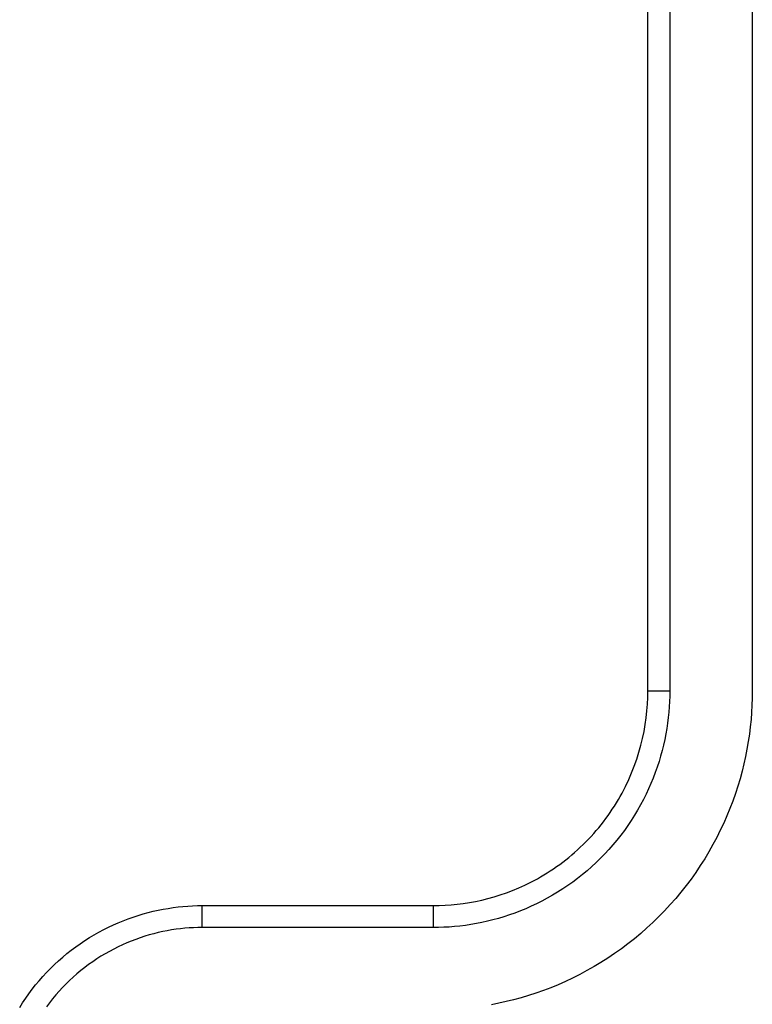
# Model space of a CAD drawing. Header units: millimetres. Extents: x -2637 to -1637, y 678 to 1678.
# Tile 287 of 348: x -2056.02 to -2051.58, y 1420.96 to 1426.92. Entities that reach past the tile are written whole.
import ezdxf

# ---------------------------------------------------------------- set-up
doc = ezdxf.new("R2010")
doc.units = ezdxf.units.MM
doc.layers.add('Make2D$B.SHOW mini', color=7, linetype='Continuous', true_color=0x000000)

msp = doc.modelspace()

# ---------------------------------------------------------------- linework, layer by layer
at = {"layer": 'Make2D$B.SHOW mini', "color": 18, "lineweight": -3, "true_color": 0x000000}
for points in [[(-2052.2173, 1422.856), (-2052.2173, 1433.456)], [(-2052.0845, 1433.456), (-2052.0845, 1422.856)], [(-2051.5845, 1433.456), (-2051.5845, 1422.856)], [(-2052.0845, 1422.856), (-2052.0848, 1422.8242), (-2052.0859, 1422.7921), (-2052.0877, 1422.7598), (-2052.0902, 1422.7273), (-2052.0936, 1422.6945), (-2052.0977, 1422.6616), (-2052.1026, 1422.6285), (-2052.1084, 1422.5953), (-2052.1149, 1422.562), (-2052.1224, 1422.5286), (-2052.1306, 1422.4952), (-2052.1398, 1422.4618), (-2052.1498, 1422.4284), (-2052.1606, 1422.395), (-2052.1724, 1422.3617), (-2052.1851, 1422.3286), (-2052.1986, 1422.2956), (-2052.213, 1422.2628), (-2052.2283, 1422.2302), (-2052.2445, 1422.1979), (-2052.2616, 1422.1659), (-2052.2795, 1422.1342), (-2052.2983, 1422.1029), (-2052.318, 1422.072), (-2052.3385, 1422.0415), (-2052.3598, 1422.0114), (-2052.382, 1421.9819), (-2052.4049, 1421.9529), (-2052.4286, 1421.9245), (-2052.453, 1421.8966), (-2052.4782, 1421.8694), (-2052.5041, 1421.8429), (-2052.5307, 1421.817), (-2052.5579, 1421.7918), (-2052.5857, 1421.7673), (-2052.6142, 1421.7436), (-2052.6432, 1421.7207), (-2052.6727, 1421.6986), (-2052.7027, 1421.6773), (-2052.7332, 1421.6568), (-2052.7641, 1421.6371), (-2052.7955, 1421.6183), (-2052.8272, 1421.6003), (-2052.8592, 1421.5833), (-2052.8915, 1421.5671), (-2052.9241, 1421.5518), (-2052.9569, 1421.5373), (-2052.9899, 1421.5238), (-2053.023, 1421.5112), (-2053.0563, 1421.4994), (-2053.0896, 1421.4885), (-2053.123, 1421.4785), (-2053.1564, 1421.4694), (-2053.1899, 1421.4611), (-2053.2232, 1421.4537), (-2053.2565, 1421.4471), (-2053.2898, 1421.4414), (-2053.3228, 1421.4365), (-2053.3558, 1421.4323), (-2053.3885, 1421.429), (-2053.4211, 1421.4264), (-2053.4534, 1421.4246), (-2053.4855, 1421.4236), (-2053.5173, 1421.4232)], [(-2051.5845, 1422.856), (-2051.585, 1422.8131), (-2051.5865, 1422.7699), (-2051.5889, 1422.7263), (-2051.5923, 1422.6823), (-2051.5968, 1422.6382), (-2051.6024, 1422.5938), (-2051.6091, 1422.5491), (-2051.6168, 1422.5043), (-2051.6257, 1422.4594), (-2051.6357, 1422.4144), (-2051.6468, 1422.3693), (-2051.6591, 1422.3242), (-2051.6726, 1422.2791), (-2051.6873, 1422.2342), (-2051.7032, 1422.1893), (-2051.7202, 1422.1446), (-2051.7385, 1422.1001), (-2051.7579, 1422.0558), (-2051.7786, 1422.0119), (-2051.8004, 1421.9683), (-2051.8235, 1421.9251), (-2051.8477, 1421.8824), (-2051.8731, 1421.8401), (-2051.8996, 1421.7984), (-2051.9272, 1421.7573), (-2051.956, 1421.7168), (-2051.9859, 1421.6769), (-2052.0168, 1421.6378), (-2052.0487, 1421.5995), (-2052.0817, 1421.5619), (-2052.1157, 1421.5252), (-2052.1506, 1421.4894), (-2052.1864, 1421.4544), (-2052.2232, 1421.4205), (-2052.2607, 1421.3875), (-2052.2991, 1421.3555), (-2052.3382, 1421.3246), (-2052.378, 1421.2947), (-2052.4185, 1421.266), (-2052.4597, 1421.2383), (-2052.5014, 1421.2118), (-2052.5436, 1421.1864), (-2052.5864, 1421.1622), (-2052.6296, 1421.1392), (-2052.6732, 1421.1174), (-2052.7171, 1421.0967), (-2052.7613, 1421.0772), (-2052.8058, 1421.059), (-2052.8505, 1421.0419), (-2052.8954, 1421.0261), (-2052.9404, 1421.0114), (-2052.9855, 1420.9979), (-2053.0305, 1420.9856), (-2053.0756, 1420.9744), (-2053.1206, 1420.9644), (-2053.1656, 1420.9555)], [(-2052.9271, 1421.6977), (-2052.9069, 1421.7082), (-2052.8869, 1421.7191), (-2052.867, 1421.7303), (-2052.8473, 1421.7419), (-2052.8277, 1421.7539), (-2052.8084, 1421.7663), (-2052.7892, 1421.779), (-2052.7702, 1421.7921), (-2052.7514, 1421.8056), (-2052.7328, 1421.8194), (-2052.7145, 1421.8335), (-2052.6964, 1421.848), (-2052.6785, 1421.8628), (-2052.6609, 1421.878), (-2052.6435, 1421.8934), (-2052.6265, 1421.9092), (-2052.6097, 1421.9253), (-2052.5932, 1421.9417), (-2052.5769, 1421.9584), (-2052.561, 1421.9753), (-2052.5454, 1421.9926), (-2052.5302, 1422.0101), (-2052.5152, 1422.0278), (-2052.5006, 1422.0458), (-2052.4863, 1422.0641), (-2052.4724, 1422.0826), (-2052.4588, 1422.1013), (-2052.4456, 1422.1202), (-2052.4327, 1422.1393), (-2052.4202, 1422.1586), (-2052.408, 1422.1781), (-2052.3962, 1422.1978), (-2052.3848, 1422.2176), (-2052.3738, 1422.2375), (-2052.3632, 1422.2576), (-2052.3529, 1422.2779), (-2052.3335, 1422.3187), (-2052.3157, 1422.3599), (-2052.2994, 1422.4014), (-2052.2846, 1422.4431), (-2052.2714, 1422.4849), (-2052.2596, 1422.5268), (-2052.2494, 1422.5688), (-2052.2406, 1422.6106), (-2052.2333, 1422.6522), (-2052.2274, 1422.6937), (-2052.2229, 1422.7348), (-2052.2198, 1422.7757), (-2052.2179, 1422.8161), (-2052.2173, 1422.856)], [(-2052.2173, 1422.856), (-2052.0845, 1422.856)], [(-2053.5173, 1421.556), (-2053.4816, 1421.5565), (-2053.4455, 1421.558), (-2053.4092, 1421.5605), (-2053.3725, 1421.5641), (-2053.3356, 1421.5688), (-2053.2985, 1421.5746), (-2053.2612, 1421.5815), (-2053.2238, 1421.5896), (-2053.1863, 1421.5988), (-2053.1489, 1421.6093), (-2053.1115, 1421.621), (-2053.0741, 1421.6339), (-2053.037, 1421.648), (-2053.0001, 1421.6633), (-2052.9634, 1421.6799), (-2052.9271, 1421.6977)], [(-2056.0232, 1420.9393), (-2056.0054, 1420.9674), (-2055.9868, 1420.9951), (-2055.9674, 1421.0223), (-2055.9473, 1421.0491), (-2055.9265, 1421.0754), (-2055.905, 1421.1012), (-2055.8828, 1421.1265), (-2055.86, 1421.1512), (-2055.8365, 1421.1753), (-2055.8124, 1421.1987), (-2055.7877, 1421.2216), (-2055.7625, 1421.2438), (-2055.7367, 1421.2653), (-2055.7103, 1421.2861), (-2055.6836, 1421.3062), (-2055.6563, 1421.3255), (-2055.6286, 1421.3441), (-2055.6006, 1421.3619), (-2055.5722, 1421.379), (-2055.5434, 1421.3953), (-2055.5143, 1421.4108), (-2055.485, 1421.4255), (-2055.4555, 1421.4394), (-2055.4257, 1421.4525), (-2055.3958, 1421.4647), (-2055.3657, 1421.4762), (-2055.3355, 1421.4869), (-2055.3053, 1421.4968), (-2055.275, 1421.5058), (-2055.2446, 1421.5141), (-2055.2143, 1421.5216), (-2055.184, 1421.5283), (-2055.1538, 1421.5343), (-2055.1237, 1421.5395), (-2055.0937, 1421.544), (-2055.0638, 1421.5477), (-2055.0341, 1421.5508), (-2055.0045, 1421.5531), (-2054.9752, 1421.5547), (-2054.9461, 1421.5557), (-2054.9173, 1421.556)], [(-2054.9173, 1421.4232), (-2054.9173, 1421.556)], [(-2054.9173, 1421.556), (-2053.5173, 1421.556)], [(-2053.5173, 1421.556), (-2053.5173, 1421.4232)], [(-2054.9173, 1421.4232), (-2054.9432, 1421.4229), (-2054.9693, 1421.422), (-2054.9956, 1421.4206), (-2055.0221, 1421.4185), (-2055.0488, 1421.4158), (-2055.0756, 1421.4124), (-2055.1026, 1421.4084), (-2055.1297, 1421.4037), (-2055.1568, 1421.3984), (-2055.184, 1421.3923), (-2055.2112, 1421.3856), (-2055.2384, 1421.3781), (-2055.2656, 1421.37), (-2055.2928, 1421.3611), (-2055.3199, 1421.3516), (-2055.3469, 1421.3413), (-2055.3738, 1421.3302), (-2055.4005, 1421.3185), (-2055.427, 1421.306), (-2055.4533, 1421.2928), (-2055.4794, 1421.2789), (-2055.5052, 1421.2643), (-2055.5308, 1421.249), (-2055.556, 1421.2329), (-2055.5808, 1421.2162), (-2055.6053, 1421.1989), (-2055.6293, 1421.1808), (-2055.6529, 1421.1622), (-2055.6761, 1421.1429), (-2055.6988, 1421.1229), (-2055.721, 1421.1024), (-2055.7426, 1421.0813), (-2055.7637, 1421.0597), (-2055.7842, 1421.0375), (-2055.8041, 1421.0149), (-2055.8234, 1420.9917), (-2055.8421, 1420.9681), (-2055.8601, 1420.944)], [(-2053.5173, 1421.4232), (-2054.9173, 1421.4232)]]:
    msp.add_lwpolyline(points, dxfattribs=at)

doc.saveas('drawing.dxf')
